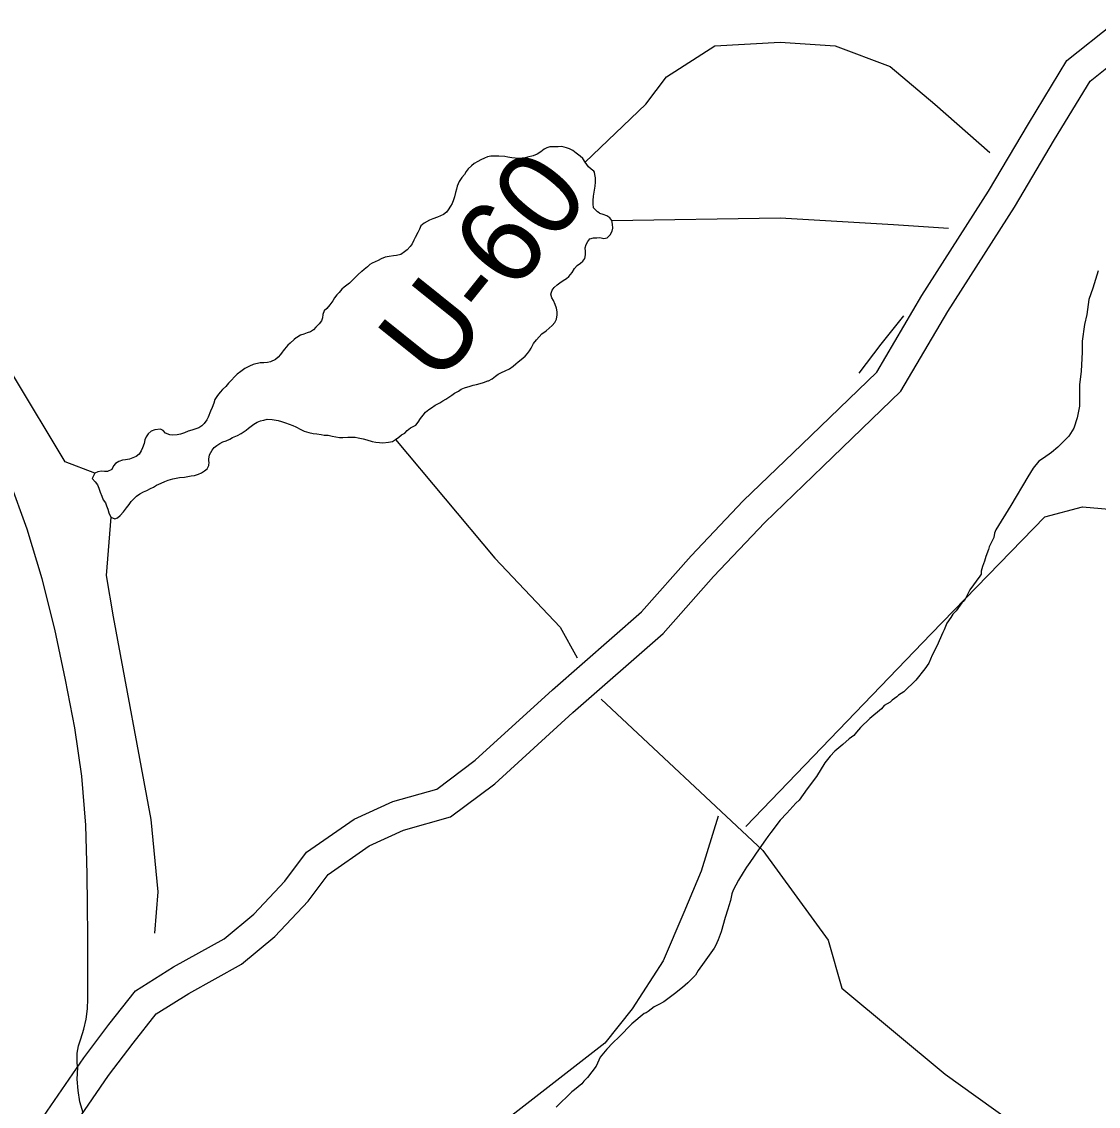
# Model space of a CAD drawing. Extents: x 3180038 to 3217926, y 922069 to 947485.
# Drawn here: x 3204485 to 3205543, y 928173 to 929238 of the extents above; entities that cross this region are included whole.
import ezdxf

# ---------------------------------------------------------------- set-up
doc = ezdxf.new("R2010")
doc.units = 0
for name, color, linetype in [('V-LEVE-TOET', 7, 'Continuous'), ('V-RIVR-RANG-IDEN', 7, 'Continuous'), ('V-ROAD-CNTR', 7, 'Continuous'), ('V-SITE-VEGE', 7, 'Continuous'), ('V-TOPO-SHOR', 7, 'Continuous')]:
    doc.layers.add(name, color=color, linetype=linetype)

msp = doc.modelspace()

# ---------------------------------------------------------------- linework, layer by layer
at = {"layer": 'V-LEVE-TOET'}
for points in [[(3204549.7, 928340), (3204549.4, 928370.6), (3204549, 928401.2), (3204547.7, 928449.2), (3204543.8, 928497.2), (3204537, 928544.8), (3204527.6, 928591.9), (3204517.3, 928641.7), (3204504.7, 928691.1), (3204489.9, 928739.8), (3204472.8, 928787.8)], [(3204545, 928166.5), (3204541.9, 928177.4), (3204540, 928188.5), (3204539.3, 928199.8), (3204539.7, 928211.1), (3204539.3, 928215.3), (3204539.3, 928225.4), (3204540.5, 928232.5), (3204542.7, 928239.3), (3204545.7, 928248.9), (3204547.9, 928258.7), (3204549.3, 928268.7), (3204549.8, 928278.7), (3204549.8, 928309.3), (3204549.7, 928340)]]:
    msp.add_lwpolyline(points, dxfattribs=at)
at = {"layer": 'V-ROAD-CNTR'}
for points in [[(3204502.4, 928157.7), (3204545.8, 928220.8), (3204570.4, 928253.3), (3204596.5, 928286.5), (3204633.7, 928309.9), (3204683.5, 928337.6), (3204712.7, 928361.9), (3204743.2, 928394.1), (3204764.6, 928422.7), (3204811.3, 928455.2), (3204849.5, 928472.5), (3204892.5, 928484.6), (3204930.4, 928513), (3205006.3, 928582.1), (3205093.8, 928658.6), (3205142.5, 928713.6), (3205193.5, 928767.6), (3205251.2, 928823), (3205324.9, 928894.2), (3205369.3, 928969.4), (3205434.8, 929072), (3205473.9, 929138.1), (3205511.7, 929200.2), (3205557.9, 929236.8)], [(3204527.1, 928140.7), (3204570.1, 928203.2), (3204594.2, 928235), (3204616.9, 928263.8), (3204649, 928284), (3204700.5, 928312.8), (3204733.3, 928340), (3204766.2, 928374.7), (3204785.7, 928400.8), (3204826.2, 928429), (3204859.8, 928444.2), (3204906, 928457.3), (3204949.5, 928489.9), (3205026.3, 928559.7), (3205115, 928637.3), (3205164.6, 928693.3), (3205214.8, 928746.5), (3205272, 928801.4), (3205348.7, 928875.5), (3205394.9, 928953.7), (3205460.3, 929056.3), (3205499.7, 929122.6), (3205534.5, 929180), (3205573.9, 929211.2)], [(3205307.5, 928893.1), (3205329.2, 928921.5), (3205351.5, 928949.5)]]:
    msp.add_lwpolyline(points, dxfattribs=at)
at = {"layer": 'V-SITE-VEGE'}
for p, q in [((3205542.6, 928993.5), (3205537.1, 928976.5)), ((3205537.1, 928976.5), (3205533.2, 928965.6)), ((3205533.2, 928965.6), (3205531.5, 928950.9)), ((3205531.5, 928950.9), (3205529.1, 928940.8)), ((3205529.1, 928940.8), (3205526.7, 928924.5)), ((3205526.7, 928924.5), (3205526.7, 928913.6)), ((3205526.7, 928913.6), (3205525.8, 928895)), ((3205525.8, 928895), (3205524.2, 928881.8)), ((3205524.2, 928881.8), (3205524, 928860.8)), ((3205524, 928860.8), (3205521.7, 928849.2)), ((3205521.7, 928849.2), (3205518.5, 928839.1)), ((3205518.5, 928839.1), (3205513.8, 928831.3)), ((3205513.8, 928831.3), (3205502.9, 928820.5)), ((3205496.6, 928815.1), (3205488.8, 928809.7)), ((3205502.9, 928820.5), (3205496.6, 928815.1)), ((3205484.1, 928806.6), (3205478.7, 928799.7)), ((3205488.8, 928809.7), (3205484.1, 928806.6)), ((3205473.2, 928791.2), (3205456.7, 928763.3)), ((3205478.7, 928799.7), (3205473.2, 928791.2)), ((3205456.7, 928763.3), (3205441.8, 928739.3)), ((3205441.8, 928739.3), (3205440.5, 928736.1)), ((3205439.9, 928731.6), (3205435.3, 928722.6)), ((3205440.5, 928736.1), (3205439.9, 928731.6)), ((3205434.7, 928720), (3205432, 928713)), ((3205435.3, 928722.6), (3205434.7, 928720)), ((3205430.7, 928708.5), (3205428.8, 928703.3)), ((3205432, 928713), (3205430.7, 928708.5)), ((3205427.5, 928695.6), (3205426.2, 928693.7)), ((3205428.8, 928703.3), (3205427.5, 928698.8)), ((3205427.5, 928698.8), (3205427.5, 928695.6)), ((3205426.2, 928693.7), (3205416.4, 928680.2)), ((3205416.4, 928680.2), (3205411.2, 928669.9)), ((3205408.6, 928667.4), (3205402.8, 928659.7)), ((3205411.2, 928669.9), (3205408.6, 928667.4)), ((3205397.6, 928653.3), (3205393.7, 928647.5)), ((3205399.6, 928656.5), (3205397.6, 928653.3)), ((3205402.8, 928659.7), (3205399.6, 928656.5)), ((3205391.1, 928641.1), (3205389.8, 928638.5)), ((3205393.7, 928647.5), (3205391.1, 928641.1)), ((3205389.8, 928638.5), (3205384, 928625.1)), ((3205384, 928625.1), (3205379.4, 928616.1)), ((3205379.4, 928616.1), (3205376.2, 928608.4)), ((3205372.3, 928602.6), (3205363.2, 928591.7)), ((3205376.2, 928608.4), (3205372.3, 928602.6)), ((3205363.2, 928591.7), (3205351.6, 928580.2)), ((3205346.4, 928577), (3205344.5, 928575.1)), ((3205351.6, 928580.2), (3205346.4, 928577)), ((3205332.2, 928566.8), (3205329.6, 928563.6)), ((3205338, 928570), (3205332.2, 928566.8)), ((3205340, 928571.9), (3205338, 928570)), ((3205344.5, 928575.1), (3205340, 928571.9)), ((3205329.6, 928563.6), (3205318, 928554)), ((3205308.9, 928545), (3205305.1, 928540.5)), ((3205318, 928554), (3205308.9, 928545)), ((3205297.9, 928534.1), (3205291.5, 928528.4)), ((3205302.5, 928537.3), (3205297.9, 928534.1)), ((3205305.1, 928540.5), (3205302.5, 928537.3)), ((3205291.5, 928528.4), (3205283.7, 928522)), ((3205279.2, 928516.9), (3205274, 928510.4)), ((3205283.7, 928522), (3205279.2, 928516.9)), ((3205274, 928510.4), (3205265.6, 928497)), ((3205265.6, 928497), (3205256.5, 928484.8)), ((3205256.5, 928484.8), (3205248.7, 928473.9)), ((3205245.5, 928470.7), (3205236.4, 928461.1)), ((3205248.7, 928473.9), (3205245.5, 928470.7)), ((3205236.4, 928461.1), (3205230, 928454)), ((3205230, 928454), (3205220.9, 928441.9)), ((3205220.9, 928441.9), (3205217.7, 928438)), ((3205215.7, 928434.8), (3205209.2, 928425.8)), ((3205217.7, 928438), (3205215.7, 928434.8)), ((3205209.2, 928425.8), (3205200.2, 928412.4)), ((3205196.9, 928407.9), (3205193.7, 928402.8)), ((3205200.2, 928412.4), (3205196.9, 928407.9)), ((3205193.7, 928402.8), (3205189.1, 928395.1)), ((3205183.9, 928385.4), (3205182.6, 928381.6)), ((3205189.1, 928395.1), (3205183.9, 928385.4)), ((3205181.3, 928375.2), (3205179.4, 928370)), ((3205182.6, 928381.6), (3205181.3, 928375.2)), ((3205178.7, 928366.8), (3205176.1, 928358.5)), ((3205179.4, 928370), (3205178.7, 928366.8)), ((3205176.1, 928358.5), (3205172.1, 928344.3)), ((3205172.1, 928344.3), (3205170.2, 928339.2)), ((3205168.9, 928336.6), (3205166.3, 928330.8)), ((3205170.2, 928339.2), (3205168.9, 928336.6)), ((3205165, 928328.3), (3205155.3, 928314.8)), ((3205166.3, 928330.8), (3205165, 928328.3)), ((3205155.3, 928314.8), (3205149.4, 928306.5)), ((3205146.8, 928302), (3205139.1, 928294.3)), ((3205149.4, 928306.5), (3205146.8, 928302)), ((3205133.9, 928289.8), (3205126.2, 928283.4)), ((3205139.1, 928294.3), (3205133.9, 928289.8)), ((3205126.2, 928283.4), (3205115.8, 928275.8)), ((3205106.1, 928270.7), (3205100.3, 928266.2)), ((3205110.7, 928273.2), (3205106.1, 928270.7)), ((3205115.8, 928275.8), (3205110.7, 928273.2)), ((3205096.5, 928264.3), (3205084.2, 928254)), ((3205098.4, 928264.9), (3205096.5, 928264.3)), ((3205100.3, 928266.2), (3205098.4, 928264.9)), ((3205084.2, 928254), (3205071.9, 928241.2)), ((3205071.9, 928241.2), (3205065.4, 928235.5)), ((3205059.6, 928229.1), (3205053.1, 928221.4)), ((3205065.4, 928235.5), (3205059.6, 928229.1)), ((3205053.1, 928221.4), (3205049.2, 928212.4)), ((3205049.2, 928212.4), (3205040.8, 928201.5)), ((3205035, 928195.1), (3205027.9, 928189.3)), ((3205036.9, 928197.7), (3205035, 928195.1)), ((3205040.8, 928201.5), (3205036.9, 928197.7)), ((3205025.3, 928187.4), (3205009.8, 928172.1)), ((3205027.9, 928189.3), (3205025.3, 928187.4))]:
    msp.add_line(p, q, dxfattribs=at)
at = {"layer": 'V-TOPO-SHOR'}
msp.add_line((3205054.2, 928572.9), (3205213, 928424.2), dxfattribs=at)
for points in [[(3204556.4, 928794.8), (3204527.3, 928806), (3204476.6, 928890.4), (3204453, 928961.3), (3204436.1, 929059.3), (3204429.3, 929120.1), (3204429.3, 929194.4), (3204429.3, 929238.3)], [(3205038.4, 929100.3), (3205098.1, 929157.3), (3205118.4, 929184.3), (3205165.7, 929214.7), (3205229.9, 929218.1), (3205283.9, 929214.7), (3205338, 929194.4), (3205381.9, 929157.3), (3205435.9, 929110)], [(3205047, 929091.4), (3205044.2, 929093.5), (3205041.8, 929095.7), (3205038.4, 929100.3), (3205036.2, 929103.8), (3205033.4, 929106.4), (3205029.6, 929109.3), (3205026.2, 929111.7), (3205023, 929113.3), (3205020.1, 929114.5), (3205015.5, 929115.6), (3205011.7, 929115.4), (3205006.9, 929115.4), (3205003.8, 929115.4), (3205000.8, 929114.4), (3204998, 929113), (3204994.7, 929110.6), (3204991.1, 929108.2), (3204987.1, 929106.6), (3204981.8, 929105.3), (3204978.4, 929104.3), (3204973.6, 929104.1), (3204969.7, 929104.3), (3204966.3, 929104.7), (3204962.5, 929105.4), (3204959.5, 929106), (3204953.4, 929106.4), (3204950.2, 929106.4), (3204945.8, 929106.1), (3204942.3, 929105.7), (3204939.3, 929104.3), (3204935.7, 929102.5), (3204932.9, 929101.1), (3204929.2, 929098.9), (3204926.6, 929096.9), (3204923.5, 929093.7), (3204921.5, 929091.1), (3204919.7, 929088.3), (3204917.1, 929085.3), (3204914.6, 929081.4), (3204912.6, 929076.8), (3204911.8, 929073.8), (3204910.9, 929070.6), (3204909.9, 929066.4), (3204909.1, 929063.3), (3204907.7, 929059.9), (3204906, 929057.3), (3204903.8, 929053.7), (3204902, 929051.1), (3204899.1, 929048.9), (3204896.1, 929047.5), (3204893.1, 929046.5), (3204888.6, 929044.7), (3204885.4, 929043.5), (3204880.2, 929040.5), (3204876.9, 929037.7), (3204875.7, 929034.5), (3204873.9, 929031.3), (3204871.4, 929026.5), (3204870, 929023.7), (3204868.2, 929020), (3204866.4, 929017.4), (3204863.5, 929014.2), (3204860.9, 929012.2), (3204857.2, 929009.8), (3204853, 929008.8), (3204850, 929008.4), (3204845.8, 929007.7), (3204841.9, 929006.9), (3204837.9, 929005.3), (3204834.9, 929003.7), (3204832, 929002.5), (3204829.2, 929001.3), (3204826.6, 928999.7), (3204826, 928999.3), (3204824.4, 928997.5), (3204821.3, 928994.9), (3204818.9, 928993.1), (3204818.7, 928992.9), (3204815.2, 928990.1), (3204812.8, 928987.3), (3204809.2, 928983.7), (3204806.7, 928981.5), (3204804.3, 928979.5), (3204801.7, 928977.5), (3204799.3, 928975.5), (3204796.6, 928972.5), (3204794.2, 928969.9), (3204792.2, 928967), (3204790.3, 928964.2), (3204787.3, 928960.4), (3204784.5, 928956.8), (3204782, 928954.4), (3204780.6, 928950.8), (3204780.2, 928947.6), (3204779.2, 928944.5), (3204777.1, 928941.5), (3204775.1, 928939.5), (3204773.7, 928938.3), (3204771.3, 928935.7), (3204768.4, 928933.7)], [(3204863.6, 928836.7), (3204866.8, 928839.3), (3204871.9, 928842.1), (3204874.3, 928845), (3204876.4, 928848.6), (3204879.2, 928851.8), (3204881.6, 928854.8), (3204884.9, 928857.4), (3204887.5, 928859.2), (3204891.1, 928861.6), (3204895.4, 928864), (3204898.4, 928865.8), (3204901.4, 928867.6), (3204907.3, 928871.4), (3204910.1, 928873.4), (3204913.8, 928875.6), (3204916.4, 928877.4), (3204919.8, 928878.8), (3204925.3, 928880.3), (3204928.3, 928881.3), (3204931.5, 928881.9), (3204935.2, 928883.1), (3204938.4, 928883.9), (3204942.8, 928885.5), (3204943.4, 928885.5), (3204947.1, 928887.7), (3204950.1, 928890.1), (3204952.9, 928892.1), (3204956, 928893.7), (3204959.8, 928895.5), (3204964, 928897.5), (3204967.7, 928900.1), (3204970.1, 928902.3), (3204972.5, 928904.1), (3204975.4, 928906.5), (3204979.4, 928909.9), (3204981.8, 928912.5), (3204983.7, 928915.1), (3204985.3, 928917.7), (3204987.7, 928922.3), (3204990.4, 928925.9), (3204993, 928928.9), (3204995.8, 928931.8), (3205000.1, 928934.8), (3205002.9, 928937.2), (3205006, 928940), (3205008.4, 928943), (3205010.2, 928946), (3205010.8, 928950.4), (3205010.7, 928953.4), (3205010.1, 928957.1), (3205008.9, 928960.7), (3205007.1, 928964.5), (3205005.5, 928967.2), (3205004.7, 928970.6), (3205005.9, 928974.6), (3205007.8, 928977.4), (3205010.8, 928980), (3205013.4, 928982), (3205016.9, 928984.2), (3205019.9, 928986.2), (3205022.3, 928988), (3205025.6, 928992), (3205028, 928995.8), (3205030.6, 928998.9), (3205033.7, 929001.3), (3205036.1, 929003.1), (3205037.9, 929005.7), (3205038.7, 929009.5), (3205038.8, 929012.5), (3205038.4, 929016.1), (3205039.2, 929019.6), (3205041, 929022.6), (3205043.1, 929025), (3205046.5, 929026), (3205049.7, 929026.2), (3205052.9, 929026.3), (3205056.6, 929025.5), (3205060, 929025.9), (3205063, 929028.9), (3205064.8, 929032.5), (3205065.7, 929035.7), (3205065.1, 929039.6), (3205064.5, 929043), (3205062.5, 929045.8), (3205059.7, 929047.7), (3205056.1, 929048.9), (3205052.8, 929049.9), (3205052, 929050.5), (3205050.4, 929051.7), (3205046.6, 929055.4), (3205046.1, 929059.6), (3205046.1, 929062.6), (3205046.5, 929066.9), (3205047.5, 929072.9), (3205048.2, 929076.7), (3205048.6, 929080.6), (3205048.6, 929085), (3205048, 929088.4), (3205047.4, 929090.4), (3205047, 929091.4)], [(3205064.5, 929043), (3205229.9, 929045.8), (3205341.4, 929039), (3205395.4, 929035.7)], [(3204768.4, 928933.7), (3204765.2, 928932.7), (3204762, 928931.3), (3204758.7, 928930.3), (3204754.9, 928928.2), (3204754.5, 928927.8), (3204752.5, 928926.2), (3204748.6, 928922.5), (3204746.2, 928920.7), (3204742.8, 928916.7), (3204741.7, 928915.1), (3204740.7, 928913.9), (3204738.9, 928911.5), (3204736.7, 928908.7), (3204734, 928906.7), (3204729.2, 928904.3), (3204726.2, 928903.5), (3204722.7, 928903.3), (3204719.1, 928903.4), (3204712.1, 928901.6), (3204708.4, 928900), (3204704, 928897.6), (3204700.1, 928894.8), (3204696.3, 928892.2), (3204694.1, 928889.8), (3204690.6, 928885.8), (3204688, 928883.4), (3204685.2, 928880), (3204682.1, 928877.2), (3204679.7, 928874.6), (3204677.1, 928871.3), (3204674.6, 928867.1), (3204673.4, 928863.5), (3204671.8, 928859.3), (3204670.3, 928855.7), (3204667.9, 928850), (3204666.7, 928847.2), (3204664, 928843.6), (3204661.8, 928841.4), (3204658.8, 928839.4), (3204655.7, 928838.4), (3204651.9, 928837.2), (3204648.1, 928836), (3204644.8, 928834.6), (3204640.8, 928833.1), (3204637.4, 928832.5), (3204633.1, 928832.3), (3204630.1, 928832.7), (3204626.1, 928834.3), (3204623.7, 928836.8), (3204620.9, 928838.2), (3204615.4, 928837.6), (3204612, 928836), (3204609, 928833.6), (3204607.1, 928830.6), (3204605.7, 928827.6), (3204604.9, 928824.2), (3204603.5, 928819.7), (3204602.2, 928816.9), (3204600.2, 928813.7), (3204597, 928811.3), (3204593.9, 928809.9), (3204590.5, 928808.7), (3204586.7, 928808.1), (3204583.7, 928807.6), (3204580.2, 928806.4), (3204576.8, 928804.4), (3204575, 928802), (3204573.1, 928798.6), (3204569.1, 928796.4), (3204566.1, 928796.6), (3204563.1, 928796.8), (3204559.4, 928796.2), (3204556.4, 928794.8), (3204553.8, 928789.8)], [(3204553.8, 928789.8), (3204556.8, 928786.3), (3204559, 928783.5), (3204560.6, 928780.1), (3204561.7, 928776.3), (3204563.3, 928772.2), (3204564.7, 928768.8), (3204566.9, 928765.9), (3204568.1, 928762.7), (3204569.3, 928759.5), (3204570.3, 928756.1), (3204572.3, 928751.6), (3204576.1, 928750), (3204578.9, 928751.2), (3204581.4, 928753.4), (3204584.8, 928756.8), (3204587.7, 928760.8), (3204590.1, 928764), (3204592.3, 928767), (3204594.7, 928769.8), (3204597.6, 928772.4), (3204600.8, 928774.6), (3204604.5, 928776.6), (3204607.5, 928778), (3204611.3, 928779.8), (3204614.3, 928781.2), (3204617.2, 928783), (3204621.8, 928785.2), (3204625.3, 928786.8), (3204628.7, 928788), (3204633.3, 928789.4), (3204636.3, 928790), (3204639.8, 928790.8), (3204644.8, 928791.1), (3204648, 928791.7), (3204651.1, 928792.3), (3204654.3, 928792.7), (3204658.5, 928793.9), (3204661.4, 928795.1), (3204664.2, 928797.1), (3204666.8, 928799.3), (3204668.4, 928802.3), (3204668.6, 928802.9), (3204668.9, 928805.3), (3204668.7, 928807.1), (3204668.7, 928808.7), (3204669.1, 928813), (3204671.9, 928817.6), (3204673.8, 928820), (3204676.4, 928822.2), (3204679.4, 928824.2), (3204682.3, 928825.6), (3204685.5, 928826.8), (3204689.1, 928828.4), (3204691.9, 928829.8), (3204696.8, 928832), (3204700.4, 928833.8), (3204705.1, 928837.2), (3204707.5, 928839.2), (3204712.8, 928843), (3204716.2, 928845), (3204719.2, 928846.3), (3204722.3, 928847.1), (3204722.7, 928847.1), (3204725.9, 928847.9), (3204730.9, 928847.7), (3204736.8, 928846.5), (3204739.8, 928845.6), (3204744, 928844.2), (3204747.4, 928843), (3204751.2, 928841.6), (3204754.2, 928840.3), (3204759.1, 928837.9), (3204762.1, 928836.3), (3204766.7, 928835), (3204771.1, 928834), (3204774.6, 928833.4), (3204778.8, 928832.8), (3204781.8, 928832.3), (3204785.8, 928832.3), (3204789.7, 928831.3), (3204793.5, 928830.5), (3204797.1, 928829.8), (3204800.3, 928830), (3204805, 928830.2), (3204809.2, 928830.2), (3204812.4, 928830.2), (3204815.4, 928829.5), (3204820.3, 928828.7), (3204823.9, 928827.7), (3204829.1, 928826), (3204832.7, 928825.2), (3204836.4, 928825), (3204839.6, 928824.8), (3204845.2, 928825.2), (3204848.9, 928826.1), (3204852.1, 928827.9), (3204855.3, 928830.3), (3204857.9, 928832.5), (3204861, 928834.1), (3204863.6, 928836.7)], [(3204852.1, 928827.9), (3204949.5, 928711.4), (3205013.7, 928643.8), (3205030.6, 928613.4)], [(3205196.1, 928447.9), (3205378.5, 928637.1), (3205490, 928751.9), (3205527.1, 928762), (3205564.3, 928758.7)], [(3204572.3, 928751.6), (3204567.8, 928694.5), (3204574.6, 928653.9), (3204611.7, 928454.6), (3204618.5, 928383.7), (3204615.1, 928343.2)], [(3205169.1, 928458), (3205152.2, 928404), (3205135.3, 928363.4), (3205115, 928316.1), (3205084.6, 928268.9), (3205057.6, 928235.1), (3204814.4, 928045.9), (3204730, 928002), (3204679.3, 927954.7), (3204642.1, 927914.2), (3204567.8, 927836.5), (3204432.7, 927657.4), (3204341.5, 927562.9), (3204277.3, 927508.8), (3204240.2, 927478.4)], [(3205213, 928424.2), (3205277.2, 928336.4), (3205290.7, 928289.1), (3205392, 928204.7), (3205952.8, 927802.7)]]:
    msp.add_lwpolyline(points, dxfattribs=at)

# ---------------------------------------------------------------- texts
at = {"layer": 'V-RIVR-RANG-IDEN'}
msp.add_text('U-60', height=83, rotation=51.3028, dxfattribs=at).set_placement((3204894.5, 928879.5))

doc.saveas('drawing.dxf')
